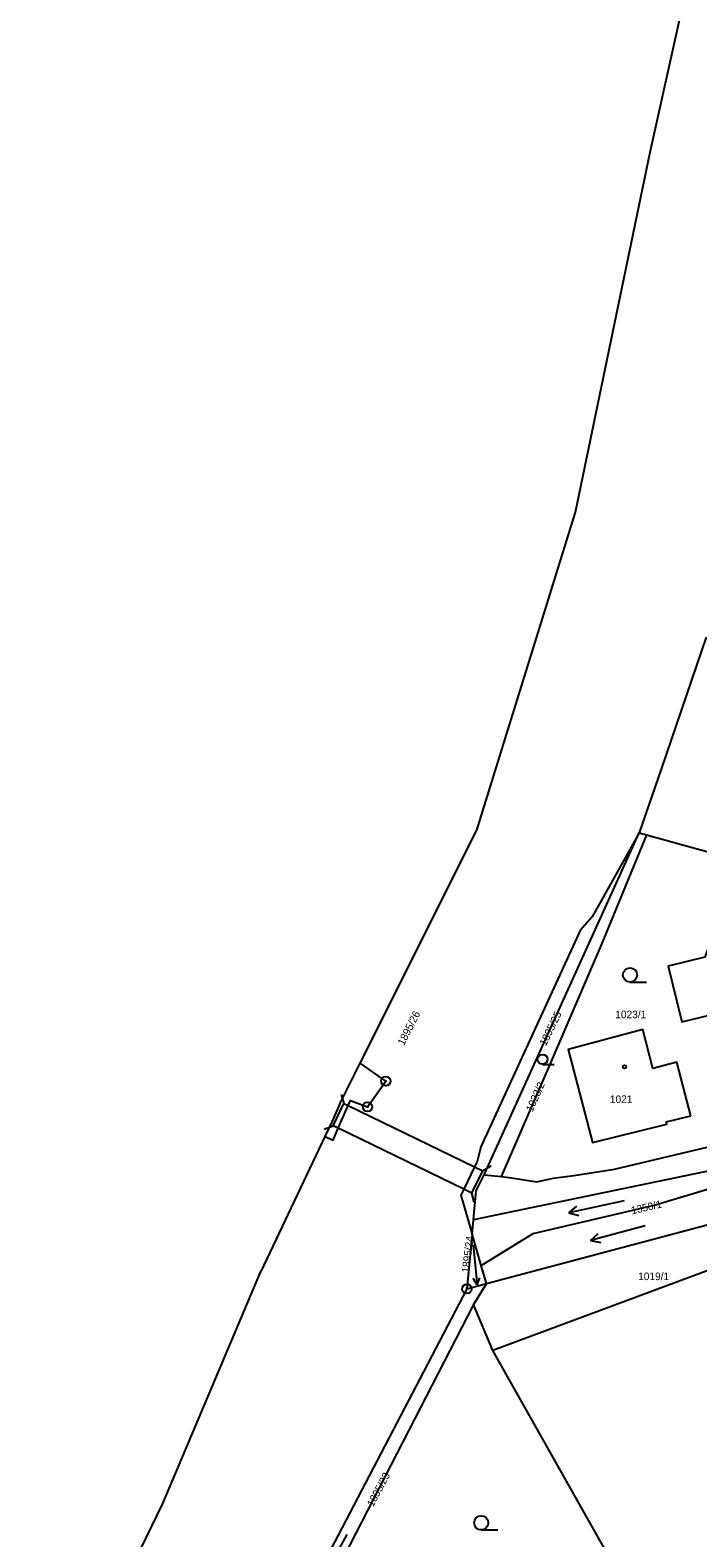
# Model space of a CAD drawing. Extents: x -587171 to -555306, y -1167727 to -1074732.
# Drawn here: x -560234.8 to -560164.2, y -1077384.9 to -1077225.4 of the extents above; entities that cross this region are included whole.
import ezdxf

# ---------------------------------------------------------------- set-up
doc = ezdxf.new("R2010")
doc.units = 0
for name, color, linetype in [('Hranice parcel', 7, 'Continuous'), ('Parcelní čísla', 7, 'Continuous'), ('Vnitřní kresba', 7, 'Continuous'), ('Značky bodu BP', 7, 'Continuous'), ('Značky budov', 7, 'Continuous'), ('Značky kultur', 7, 'Continuous')]:
    doc.layers.add(name, color=color, linetype=linetype)

msp = doc.modelspace()

# ---------------------------------------------------------------- linework, layer by layer
at = {"layer": 'Hranice parcel'}
for p, q in [((-560169.26, -1077238.35), (-560162.83, -1077209.41)), ((-560177.14, -1077276.43), (-560169.26, -1077238.35)), ((-560187.58, -1077310.06), (-560177.14, -1077276.43)), ((-560199.91, -1077334.69), (-560187.58, -1077310.06)), ((-560186.79, -1077346.5), (-560170.41, -1077310.32)), ((-560170.41, -1077310.32), (-560175.39, -1077319.2)), ((-560170.41, -1077310.32), (-560169.62, -1077310.54)), ((-560169.62, -1077310.54), (-560159.77, -1077313.27)), ((-560202.11, -1077339.07), (-560199.91, -1077334.69)), ((-560202.25, -1077341.58), (-560201.2, -1077339.18)), ((-560203.68, -1077342.46), (-560210.42, -1077356.73)), ((-560187.82, -1077345.65), (-560188.97, -1077348.02)), ((-560186.55, -1077358.01), (-560150.72, -1077348.44)), ((-560188.08, -1077352.78), (-560187.94, -1077351.27)), ((-560188.08, -1077352.78), (-560188.63, -1077358.57)), ((-560187.11, -1077356.1), (-560188.08, -1077352.78)), ((-560154.64, -1077353.47), (-560185.9, -1077365.07)), ((-560220.81, -1077381.27), (-560210.42, -1077356.73)), ((-560186.55, -1077358.01), (-560187.11, -1077356.1)), ((-560188.63, -1077358.57), (-560207.98, -1077395.56)), ((-560188.63, -1077358.57), (-560186.55, -1077358.01)), ((-560186.55, -1077358.01), (-560187.93, -1077360.23)), ((-560185.9, -1077365.07), (-560187.93, -1077360.23)), ((-560159.94, -1077411.03), (-560185.9, -1077365.07)), ((-560234.84, -1077410), (-560220.81, -1077381.27))]:
    msp.add_line(p, q, dxfattribs=at)
for points in [[(-560163.32, -1077289.62), (-560168.03, -1077303.5), (-560170.41, -1077310.32)], [(-560169.62, -1077310.54), (-560174.41, -1077322.11), (-560179.89, -1077334.9), (-560185, -1077346.69)], [(-560159.77, -1077313.27), (-560163.45, -1077323.48), (-560167.33, -1077324.44), (-560165.9, -1077330.31), (-560155.26, -1077327.74), (-560154.17, -1077327.78)], [(-560175.39, -1077319.2), (-560176.65, -1077320.65), (-560187.16, -1077343.55), (-560187.55, -1077345.1), (-560187.82, -1077345.65)], [(-560164.95, -1077340.26), (-560166.44, -1077334.57), (-560168.98, -1077335.27), (-560170.03, -1077331.14), (-560177.91, -1077333.24), (-560175.34, -1077343.07), (-560167.48, -1077341.13), (-560167.54, -1077340.91), (-560164.95, -1077340.26)], [(-560201.2, -1077339.18), (-560200.96, -1077338.65), (-560199.15, -1077339.31), (-560197.22, -1077336.59), (-560199.91, -1077334.69)], [(-560202.11, -1077339.07), (-560202.9, -1077340.81), (-560203.68, -1077342.46)], [(-560185, -1077346.69), (-560183.9, -1077346.81), (-560181.24, -1077347.26), (-560179.51, -1077346.86), (-560177.32, -1077346.59), (-560173.01, -1077345.89), (-560162.34, -1077343.38), (-560152.85, -1077340.91)], [(-560203.68, -1077342.46), (-560202.79, -1077342.83), (-560202.25, -1077341.58)], [(-560140.02, -1077341.32), (-560184.55, -1077350.57), (-560187.94, -1077351.27)], [(-560187.11, -1077356.1), (-560181.62, -1077352.71), (-560168.82, -1077349.71), (-560151.09, -1077344.37), (-560140.02, -1077341.32)], [(-560187.94, -1077351.27), (-560187.64, -1077348.18), (-560186.79, -1077346.5)], [(-560186.79, -1077346.5), (-560186.08, -1077346.58), (-560185, -1077346.69)], [(-560188.97, -1077348.02), (-560189.29, -1077348.67), (-560188.08, -1077352.78)], [(-560187.93, -1077360.23), (-560206.02, -1077395.38), (-560206.44, -1077396.09)]]:
    msp.add_lwpolyline(points, dxfattribs=at)
at = {"layer": 'Vnitřní kresba'}
for p, q in [((-560201.93, -1077337.99), (-560201.65, -1077338.95)), ((-560202.79, -1077341.31), (-560201.65, -1077338.95)), ((-560201.65, -1077338.95), (-560201.2, -1077339.18)), ((-560201.2, -1077339.18), (-560187.82, -1077345.65)), ((-560203.72, -1077341.68), (-560202.79, -1077341.31)), ((-560202.25, -1077341.58), (-560202.79, -1077341.31)), ((-560188.97, -1077348.02), (-560202.25, -1077341.58)), ((-560187.82, -1077345.65), (-560186.94, -1077346.07)), ((-560186.07, -1077345.58), (-560186.94, -1077346.07)), ((-560188.12, -1077348.44), (-560186.94, -1077346.07)), ((-560188.12, -1077348.44), (-560188.97, -1077348.02)), ((-560187.86, -1077349.41), (-560188.12, -1077348.44))]:
    msp.add_line(p, q, dxfattribs=at)
at = {"layer": 'Značky bodu BP'}
for centre, radius in [((-560197.22, -1077336.59), 0.5), ((-560197.22, -1077336.59), 0.0303), ((-560199.15, -1077339.31), 0.5), ((-560199.15, -1077339.31), 0.0303), ((-560188.63, -1077358.57), 0.5), ((-560188.63, -1077358.57), 0.0303)]:
    msp.add_circle(centre, radius, dxfattribs=at)
at = {"layer": 'Značky budov'}
msp.add_circle((-560171.95, -1077335.08), 0.175, dxfattribs=at)
at = {"layer": 'Značky kultur'}
for p, q in [((-560171.37, -1077326.11), (-560169.62, -1077326.11)), ((-560180.63, -1077334.82), (-560179.4, -1077334.82)), ((-560171.98, -1077349.27), (-560177.85, -1077350.52)), ((-560177.85, -1077350.52), (-560177, -1077349.82)), ((-560177.85, -1077350.52), (-560176.79, -1077350.81)), ((-560169.76, -1077351.89), (-560175.56, -1077353.44)), ((-560187.98, -1077353.94), (-560187.55, -1077358.12)), ((-560175.56, -1077353.44), (-560174.74, -1077352.71)), ((-560175.56, -1077353.44), (-560174.48, -1077353.67)), ((-560187.55, -1077358.12), (-560187.97, -1077357.48)), ((-560187.55, -1077358.12), (-560187.27, -1077357.4)), ((-560187.12, -1077384.06), (-560185.37, -1077384.06)), ((-560201.34, -1077384.55), (-560204.25, -1077389.79))]:
    msp.add_line(p, q, dxfattribs=at)
for centre, radius in [((-560171.37, -1077325.36), 0.75), ((-560180.63, -1077334.29), 0.525), ((-560187.12, -1077383.31), 0.75)]:
    msp.add_circle(centre, radius, dxfattribs=at)

# ---------------------------------------------------------------- texts
at = {"layer": 'Parcelní čísla'}
for s, rotation, p in [('1895/26', 63, (-560195.3, -1077332.89)), ('1895/25', 64, (-560180.28, -1077332.94)), ('1023/2', 66, (-560181.7, -1077339.91)), ('1350/1', 13, (-560171.16, -1077350.69)), ('1895/24', 83, (-560188.39, -1077356.9)), ('1895/23', 62, (-560198.55, -1077381.68))]:
    msp.add_text(s, height=0.803, rotation=rotation, dxfattribs=at).set_placement(p)
for s, p in [('1023/1', (-560172.94, -1077329.94)), ('1021', (-560173.51, -1077338.91)), ('1019/1', (-560170.52, -1077357.64))]:
    msp.add_text(s, height=0.803, dxfattribs=at).set_placement(p)

doc.saveas('drawing.dxf')
